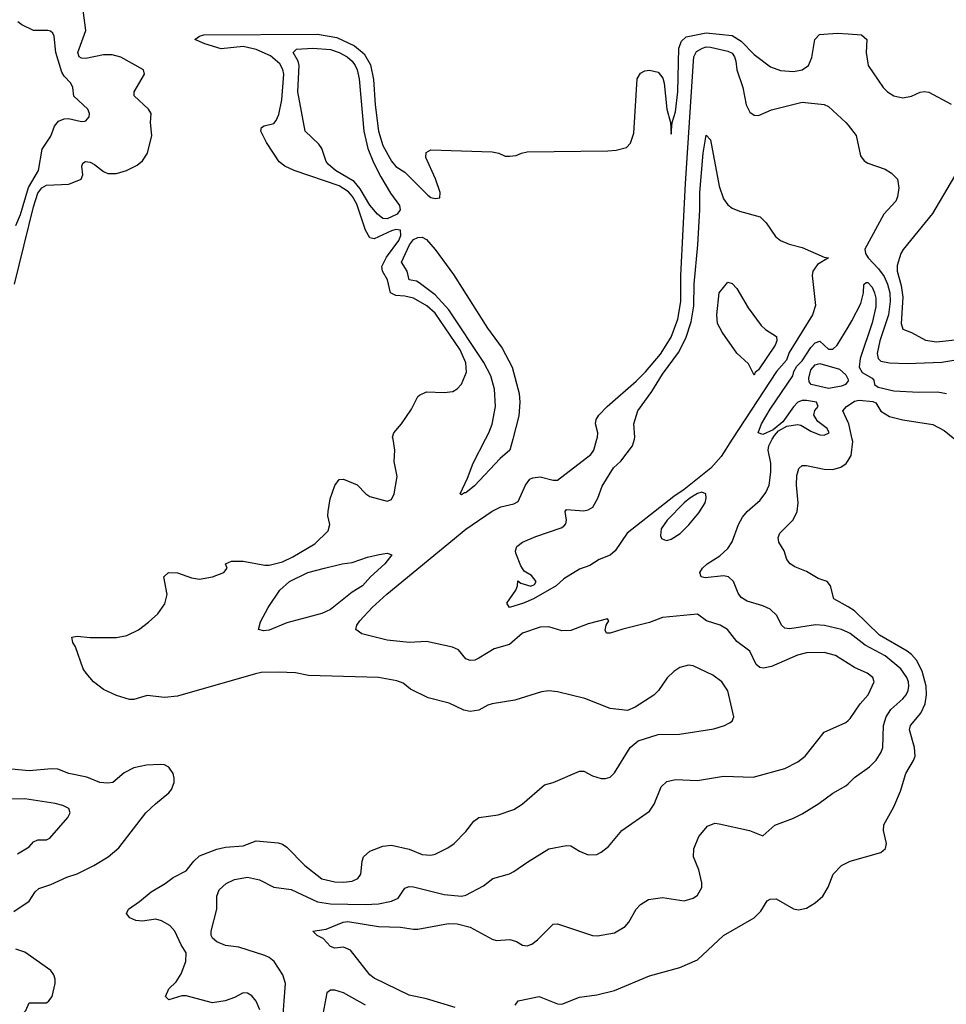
# Model space of a CAD drawing. Header units: inches. Extents: x 1552611 to 1694776, y 811966 to 917215.
# Tile 269 of 549: x 1596207 to 1600450, y 907415 to 911920. Entities that reach past the tile are written whole.
import ezdxf

# ---------------------------------------------------------------- set-up
doc = ezdxf.new("R2010")
doc.units = ezdxf.units.IN
doc.header["$MEASUREMENT"] = 0
for name, color, linetype in [('B5990', 7, 'Continuous'), ('B5991', 7, 'Continuous'), ('B6900', 7, 'Continuous'), ('B6901', 7, 'Continuous')]:
    doc.layers.add(name, color=color, linetype=linetype)

msp = doc.modelspace()

# ---------------------------------------------------------------- linework, layer by layer
at = {"layer": 'B5990', "color": 5}
for points, elevation in [([(1597306.1, 907390), (1597290, 907429.7), (1597270, 907453.5), (1597250, 907466), (1597230, 907467.2), (1597190, 907445.6), (1597147.3, 907430), (1597090, 907420.8), (1596970, 907453.6), (1596950, 907453.6), (1596890, 907435.6), (1596874, 907450), (1596890, 907484.9), (1596923, 907517), (1596945.7, 907554.3), (1596968, 907610), (1596968.6, 907650), (1596946.4, 907686.4), (1596917.7, 907750), (1596895.2, 907775.2), (1596857, 907797), (1596830, 907803.8), (1596770, 907794.6), (1596738.4, 907798.4), (1596711.3, 907810), (1596696.2, 907830), (1596704.5, 907850), (1596755.6, 907884.4), (1596808.7, 907930), (1596872.9, 907967.1), (1596910, 907995.2), (1596970, 908024.7), (1597004.1, 908070), (1597030, 908094.6), (1597110, 908124.6), (1597150, 908133.1), (1597230, 908139.1), (1597290, 908162.7), (1597390, 908153.2), (1597410, 908147.7), (1597430, 908134.2), (1597512.7, 908050), (1597590, 907989.3), (1597650, 907974.5), (1597690, 907973), (1597730, 907978), (1597755.1, 907990), (1597769.7, 908010), (1597775.1, 908070), (1597781, 908090), (1597810, 908115), (1597870, 908138.4), (1597910, 908143.2), (1597990, 908124.1), (1598050, 908100.8), (1598090, 908096.9), (1598110, 908101.3), (1598167.3, 908130), (1598196.2, 908150), (1598250, 908204.9), (1598286.9, 908253.1), (1598309.4, 908270), (1598398, 908282), (1598470, 908306), (1598507, 908330), (1598610, 908418.4), (1598650, 908430.3), (1598770, 908481.3), (1598790, 908481.3), (1598830, 908460.5), (1598870, 908447.7), (1598890, 908447.7), (1598910, 908454), (1598930, 908474), (1599001.6, 908590), (1599039.5, 908620.5), (1599130, 908649.1), (1599228, 908650), (1599385.3, 908674.7), (1599434, 908690), (1599457.7, 908702.3), (1599469.6, 908710.4), (1599477, 908730), (1599449, 908849), (1599422, 908890), (1599380.9, 908920.9), (1599290, 908963.5), (1599270, 908966.6), (1599230, 908955.1), (1599202.3, 908937.7), (1599170.9, 908909.1), (1599131.6, 908850), (1599110, 908829.7), (1599025.7, 908774.3), (1598990, 908759.7), (1598910, 908768.2), (1598794.3, 908814.3), (1598670, 908844.4), (1598630, 908848.5), (1598596.1, 908843.9), (1598474.4, 908805.6), (1598369.6, 908789.6), (1598350, 908783.9), (1598310, 908760.9), (1598270, 908754.6), (1598241, 908761), (1598172.9, 908792.9), (1598077.4, 908817.4), (1597996, 908856), (1597963.6, 908883.6), (1597934.6, 908894.6), (1597850, 908909.8), (1597530, 908919.1), (1597470, 908930.9), (1597390, 908935.1), (1597312.3, 908932.2), (1597286.6, 908926.6), (1596930, 908824.6), (1596870, 908819.1), (1596790, 908828.4), (1596730.2, 908809.8), (1596710.3, 908809.7), (1596650, 908827.2), (1596590, 908854.7), (1596545.1, 908890), (1596511.6, 908930), (1596498.4, 908950), (1596462, 909050), (1596449.7, 909069.7), (1596446, 909094), (1596470, 909099.5), (1596530, 909092.9), (1596650, 909092.9), (1596697.3, 909102.7), (1596751.3, 909128.7), (1596797.4, 909162.6), (1596839, 909201), (1596872.3, 909247.7), (1596881.7, 909290), (1596867, 909370), (1596889, 909390), (1596930, 909388.8), (1596994.2, 909365.8), (1597030, 909360.5), (1597090, 909370.7), (1597141.2, 909390), (1597157, 909410), (1597148.7, 909430), (1597177.1, 909442.9), (1597230, 909443), (1597330, 909424), (1597350, 909424), (1597410, 909439.1), (1597458.4, 909461.6), (1597558.5, 909521.4), (1597619.4, 909580.6), (1597627, 909610), (1597618.1, 909650), (1597618.7, 909670), (1597628.2, 909728.2), (1597650, 909787.8), (1597670, 909816), (1597690, 909817.3), (1597752.2, 909792.2), (1597791.3, 909750), (1597810, 909738.8), (1597890, 909717.1), (1597910, 909724.9), (1597921, 909750), (1597934.8, 909830), (1597921.3, 909898.7), (1597925.1, 909950), (1597916.4, 910000)], 980), ([(1600000, 908974.8), (1599943, 909010), (1599890, 909025), (1599810, 909023.4), (1599767.7, 909012.3), (1599650, 908960.5), (1599612.2, 908952.2), (1599595.8, 908955.8), (1599578.4, 908970), (1599550.5, 909030.5), (1599490, 909075.1), (1599447.7, 909130), (1599414.7, 909150), (1599351, 909170), (1599310, 909199.8), (1599150, 909184.5), (1599090, 909162), (1598968.2, 909131.8), (1598910, 909112.3), (1598893.6, 909113.6), (1598887, 909127), (1598892, 909150), (1598905.2, 909170), (1598898, 909178), (1598810, 909156.2), (1598730, 909124.5), (1598690, 909123.1), (1598630, 909141.8), (1598590, 909139.8), (1598510, 909113.1), (1598450, 909061.5), (1598379.3, 909040.7), (1598310, 908998), (1598290.8, 908989.2), (1598270, 908988.1), (1598250, 908995.5), (1598216.2, 909036.2), (1598188.7, 909048.7), (1598070, 909075), (1597990, 909069.8), (1597890, 909080.5), (1597774, 909110), (1597746.3, 909130), (1597751.1, 909150), (1597764.5, 909170), (1597821.1, 909230), (1597888.8, 909291.2), (1598250, 909588.8), (1598370, 909671.7), (1598410, 909691.6), (1598470, 909704.9), (1598490, 909716), (1598523.5, 909790), (1598543.1, 909816.9), (1598556.2, 909823.8), (1598590, 909828), (1598650, 909812.2), (1598670, 909813.5), (1598822.8, 909930), (1598836.1, 909950), (1598849.9, 910000)], 960), ([(1598464.6, 910000), (1598451.8, 909950), (1598407.7, 909912.3), (1598290, 909787.4), (1598250, 909754.3), (1598244.4, 909755.6), (1598230, 909746.6), (1598223.7, 909750), (1598257.8, 909822.2), (1598283.1, 909890), (1598340.1, 910000)], 960), ([(1599469.5, 910000), (1599418.3, 909921.7), (1599371.9, 909868.1), (1599250.2, 909769.8), (1599202.4, 909737.6), (1598988.8, 909571.2), (1598933.5, 909490), (1598910, 909470.5), (1598860.3, 909450), (1598816.8, 909423.2), (1598770, 909405.3), (1598698, 909362), (1598663.6, 909330), (1598560.3, 909270), (1598514.4, 909250), (1598450, 909229.8), (1598437.2, 909250), (1598478, 909310), (1598486, 909330), (1598487.3, 909352.7), (1598502, 909342), (1598547.7, 909327.7), (1598564.7, 909335.3), (1598572, 909350), (1598550, 909377.2), (1598517.2, 909397.2), (1598501.5, 909421.5), (1598478.6, 909478.6), (1598476.9, 909490), (1598483.1, 909510), (1598510, 909528.9), (1598570, 909555.9), (1598685.7, 909594.3), (1598698, 909602), (1598707.5, 909612.5), (1598710.8, 909629.2), (1598704.5, 909670), (1598710, 909678.7), (1598790, 909672.6), (1598810, 909676.5), (1598831.1, 909690), (1598854.7, 909730), (1598873.8, 909786.2), (1598925.6, 909870), (1598959.4, 909900.6), (1599013.6, 909970), (1599021.5, 910000)], 940), ([(1600000, 909115.8), (1599970, 909129.9), (1599892.4, 909147.6), (1599850.4, 909150.4), (1599732.9, 909132.9), (1599710, 909135.4), (1599695.4, 909150), (1599673.3, 909193.3), (1599642.5, 909222.5), (1599610, 909238.4), (1599538.7, 909258.7), (1599510, 909275.4), (1599496.4, 909296.4), (1599474.9, 909350), (1599452.9, 909370), (1599430, 909374.5), (1599345.6, 909365.6), (1599327, 909370), (1599321.1, 909390), (1599333.5, 909410), (1599354.8, 909430), (1599412.8, 909467.2), (1599450, 909500.7), (1599469.4, 909530.6), (1599497.9, 909610), (1599516.1, 909643.9), (1599538.5, 909670), (1599598.1, 909721.9), (1599624.1, 909755.9), (1599638.3, 909790), (1599647, 909850), (1599646.4, 909890), (1599633.8, 909950), (1599637, 909970), (1599653.1, 910000)], 940), ([(1600000, 909232.6), (1599935.4, 909270), (1599919.7, 909330), (1599903.6, 909350), (1599863.1, 909363.1), (1599810, 909395), (1599756.5, 909416.5), (1599735.1, 909430), (1599719.6, 909450), (1599708, 909490), (1599682.4, 909530), (1599679.6, 909550), (1599687.3, 909570), (1599748, 909632), (1599767.6, 909670), (1599770.8, 909710), (1599763.1, 909790), (1599766, 909834), (1599774, 909866), (1599790, 909879.5), (1599810, 909880.3), (1599890, 909863.8), (1599930, 909861.7), (1599966.9, 909873.1), (1599991, 909889), (1600000, 909902.9)], 920), ([(1597410, 907329.5), (1597424.1, 907510), (1597412.1, 907550), (1597372.7, 907610), (1597350, 907628.9), (1597330, 907638.3), (1597210, 907675.6), (1597150, 907684.2), (1597110, 907700.5), (1597090, 907717.2), (1597083.6, 907730), (1597083.6, 907750), (1597109.6, 907850), (1597109.7, 907910), (1597120.9, 907939.1), (1597152.4, 907967.6), (1597190, 907985.7), (1597250, 907996.8), (1597304.4, 907984.4), (1597370, 907950.2), (1597450, 907940.1), (1597570, 907884.1), (1597630, 907873.6), (1597788.2, 907871.8), (1597850, 907874.8), (1597910, 907885.9), (1597939.2, 907900.8), (1597970, 907945.3), (1597990, 907953), (1598010, 907951.7), (1598150, 907917.5), (1598230, 907909.3), (1598250, 907914.7), (1598330, 907957.4), (1598372.7, 907990), (1598450, 908011.7), (1598470, 908021.7), (1598533.2, 908066.8), (1598630, 908125.3), (1598710, 908141.5), (1598730, 908139.5), (1598770, 908114.9), (1598810, 908098), (1598850, 908100.5), (1598870, 908110.5), (1598902.8, 908137.2), (1598964.2, 908210), (1599090, 908298.9), (1599111.7, 908330), (1599143.5, 908410), (1599170, 908434.6), (1599210, 908444), (1599310, 908438.6), (1599430, 908457.8), (1599565.3, 908454.7), (1599710, 908492.9), (1599770, 908523.6), (1599803.5, 908550), (1599890, 908660.4), (1599990, 908704.4), (1600000, 908713.7)], 960), ([(1596180.3, 907839.7), (1596250, 907886.3), (1596278, 907930), (1596294.8, 907945.2), (1596350, 907962.8), (1596423.4, 907996.6), (1596470, 908011.9), (1596546.3, 908050), (1596612.8, 908090), (1596661.7, 908130), (1596785.3, 908290), (1596828.2, 908331.8), (1596890, 908381.5), (1596902.3, 908397.7), (1596914.8, 908430), (1596914.8, 908450), (1596909, 908470), (1596890, 908499.3), (1596870, 908510.6), (1596850, 908512.6), (1596788.3, 908508.3), (1596730, 908497), (1596685.9, 908474.1), (1596633.4, 908430), (1596610, 908426.4), (1596573.2, 908430), (1596514.5, 908454.5), (1596431.4, 908471.4), (1596381.2, 908490), (1596352.3, 908492.3), (1596250, 908482.5), (1596170, 908490.5)], 1020), ([(1598200.2, 907400.2), (1598070, 907439.5), (1597990, 907457.1), (1597830, 907533.6), (1597809.6, 907550), (1597721.7, 907661.7), (1597690, 907675.4), (1597650, 907672), (1597630, 907679.3), (1597596.3, 907716.3), (1597569, 907730), (1597549.2, 907750), (1597610, 907757.8), (1597687.6, 907790), (1597710, 907793.2), (1597850, 907770.1), (1597950, 907767.8), (1598010, 907758.8), (1598030, 907758.6), (1598170, 907783.8), (1598210, 907782.7), (1598270, 907767), (1598370, 907712.2), (1598390, 907707.2), (1598451.4, 907711.4), (1598481.6, 907701.6), (1598510, 907685.3), (1598530, 907681.7), (1598552.3, 907690), (1598578, 907710), (1598650, 907780.7), (1598670, 907782.8), (1598830, 907729), (1598852.2, 907727.8), (1598930, 907742.3), (1598978.7, 907770), (1598996.3, 907790), (1599029.8, 907850.2), (1599050, 907872), (1599086.5, 907893.5), (1599150, 907902.6), (1599250, 907888.4), (1599290, 907900.4), (1599310, 907913.4), (1599331, 907949), (1599331.1, 907970), (1599316.8, 908030), (1599292.4, 908090), (1599293.4, 908126.6), (1599317, 908183), (1599357, 908230), (1599390, 908243.7), (1599410, 908240.3), (1599549.2, 908209.2), (1599610, 908186), (1599665.1, 908234.9), (1599750, 908265.7), (1599790, 908286), (1599866.4, 908333.6), (1599930, 908380.4), (1599990, 908414.4), (1600000, 908423.8)], 940), ([(1596196.4, 908103.6), (1596250, 908135.6), (1596270, 908158.2), (1596290, 908166.8), (1596330, 908167.2), (1596344.7, 908175.3), (1596427.3, 908270), (1596438, 908290), (1596432.7, 908310), (1596404.8, 908324.7), (1596370, 908334), (1596230, 908354.5), (1596170, 908353.7)], 1040), ([(1598475.3, 907410), (1598489.5, 907430.5), (1598586, 907450), (1598670, 907417.1), (1598690, 907415.5), (1598770, 907447.2), (1598850, 907458.4), (1598930, 907477.8), (1599090, 907544.9), (1599230, 907582.3), (1599310, 907618), (1599429.7, 907730), (1599569.6, 907810), (1599599.8, 907840.2), (1599630, 907887.7), (1599643.8, 907896.2), (1599670, 907897.6), (1599750, 907851.4), (1599772.9, 907847.1), (1599810, 907853.8), (1599850, 907878.3), (1599884, 907910), (1599908.3, 907950), (1599931.6, 908010), (1599969.6, 908050), (1600000, 908065.3)], 920), ([(1596127.3, 907347.3), (1596213, 907367), (1596234.5, 907385.5), (1596250, 907422), (1596330, 907422), (1596341.2, 907430), (1596355.6, 907450), (1596369.6, 907510), (1596369.6, 907530), (1596362.9, 907550), (1596349.5, 907570), (1596230, 907653.3), (1596190, 907667.5)], 1020), ([(1597790, 907410.9), (1597690, 907467.7), (1597650, 907479.2), (1597630, 907479), (1597613.4, 907466.6), (1597594.7, 907370)], 960)]:
    msp.add_lwpolyline(points, dxfattribs=dict(at, elevation=elevation))
at = {"layer": 'B5990', "color": 5, "elevation": 960}
for points in [[(1599330, 909757.7), (1599310, 909751.3), (1599275.9, 909730), (1599249.6, 909710), (1599171.8, 909630), (1599143.9, 909590), (1599140.5, 909560.5), (1599146.4, 909546.4), (1599159.5, 909539.5), (1599170, 909537), (1599190, 909542.3), (1599231.7, 909568.3), (1599271.5, 909608.5), (1599315.9, 909664.1), (1599345, 909710), (1599350.6, 909730), (1599348, 909750)], [(1597323.8, 909123.8), (1597301.2, 909130), (1597310, 909164.7), (1597345.2, 909230), (1597398.4, 909310), (1597442.9, 909350), (1597526.6, 909390), (1597602.7, 909410), (1597684, 909430), (1597730, 909435.9), (1597800, 909460), (1597852.2, 909472.2), (1597890, 909478.9), (1597911.5, 909471.5), (1597879.5, 909430), (1597812.6, 909370), (1597776.8, 909330), (1597730, 909301.2), (1597630, 909221.9), (1597590, 909202.4), (1597430, 909160.4), (1597350, 909126.6)]]:
    msp.add_lwpolyline(points, close=True, dxfattribs=at)
at = {"layer": 'B5991', "color": 5}
for points, elevation in [([(1596183.7, 910710), (1596270, 911064.2), (1596290, 911126.1), (1596308.8, 911151.2), (1596330, 911162.9), (1596432.4, 911167.6), (1596488.9, 911190), (1596496, 911210), (1596491.1, 911250), (1596496.6, 911263.4), (1596509, 911271), (1596530, 911268.2), (1596550, 911257.7), (1596590, 911225.8), (1596610, 911215.5), (1596650, 911215.6), (1596696.3, 911230), (1596744.9, 911255.1), (1596770, 911274.3), (1596792.7, 911310), (1596812.8, 911390), (1596806.2, 911450), (1596809.7, 911490), (1596796.4, 911510), (1596731.9, 911571.9), (1596730.8, 911590), (1596778.6, 911670), (1596773.5, 911690), (1596670, 911747.9), (1596630, 911759.9), (1596590, 911759.6), (1596510, 911743.1), (1596490, 911743.8), (1596478.8, 911750), (1596473.1, 911770), (1596510.6, 911870), (1596490, 912022.4)], 1020), ([(1596190, 910978.4), (1596210, 911029.2), (1596247.3, 911152.7), (1596293.5, 911230), (1596310, 911327.3), (1596350, 911387.7), (1596366.5, 911433.5), (1596384.8, 911455.2), (1596410, 911466.7), (1596430, 911467.5), (1596490, 911454.9), (1596504.1, 911455.9), (1596510, 911457.3), (1596524.5, 911475.5), (1596527, 911490), (1596518.7, 911510), (1596455.1, 911570), (1596449.6, 911610), (1596441.3, 911630), (1596410, 911660.9), (1596399.3, 911679.3), (1596373.1, 911770), (1596365.2, 911845.2), (1596358.2, 911858.2), (1596347.6, 911867.6), (1596335.3, 911870), (1596270, 911870.4), (1596216.1, 911896.1), (1596198.3, 911910)], 1040), ([(1597916.4, 910000), (1597914.7, 910010), (1597919.7, 910030), (1597955.4, 910070), (1598001.6, 910138.4), (1598030, 910195.5), (1598037.7, 910202.3), (1598070, 910217), (1598150, 910214), (1598190, 910218.4), (1598210, 910230.4), (1598230, 910253), (1598252.2, 910307.8), (1598249.2, 910350), (1598224.2, 910410), (1598110, 910576.4), (1598070.5, 910610.5), (1598010, 910646.5), (1597970, 910655.6), (1597930, 910657.2), (1597905.6, 910670), (1597891.8, 910730), (1597868, 910770), (1597865.2, 910790), (1597885.9, 910834.1), (1597942.8, 910910), (1597952.1, 910932.1), (1597950, 910957.4), (1597930, 910959.7), (1597910, 910953.1), (1597830, 910916.6), (1597810, 910922), (1597790, 910957.3), (1597750, 911075.6), (1597731, 911111), (1597712.6, 911132.6), (1597670, 911160.3), (1597463.1, 911230), (1597421.4, 911250), (1597395.6, 911270), (1597337.8, 911357.8), (1597311.8, 911410), (1597313.5, 911426.5), (1597325.9, 911434.1), (1597370, 911444.4), (1597382, 911458), (1597393.2, 911486.8), (1597407.2, 911552.8), (1597417, 911670), (1597412.5, 911692.5), (1597398.6, 911718.6), (1597354.8, 911754.8), (1597290, 911784.3), (1597230, 911797.3), (1597130, 911786), (1597054.3, 911810), (1597008.2, 911830), (1597030, 911844.2), (1597050.1, 911850.1), (1597570, 911853.1), (1597658.4, 911838.4), (1597740, 911800), (1597784.4, 911764.4), (1597813, 911713), (1597826.3, 911646.3), (1597834.7, 911530), (1597850, 911410.6), (1597870, 911344.2), (1597910, 911273.4), (1597930, 911247.7), (1597970, 911221.6), (1598076.4, 911116.4), (1598090, 911106.5), (1598110, 911101.5), (1598130, 911105.5), (1598133, 911130), (1598111.3, 911191.3), (1598066.8, 911290), (1598067.9, 911312.1), (1598090, 911324.8), (1598370, 911315.4), (1598401, 911310), (1598430, 911295.5), (1598450, 911294.9), (1598480.7, 911299.3), (1598504, 911310), (1598530, 911315), (1598899.8, 911320.2), (1598937.5, 911322.5), (1598985.2, 911334.8), (1599004.3, 911355.7), (1599019.6, 911400.4), (1599034.8, 911650), (1599050, 911675.5), (1599070, 911686.7), (1599090, 911689.1), (1599130, 911679.2), (1599152.3, 911652.3), (1599158.1, 911630), (1599170, 911510.8), (1599186.9, 911450), (1599190, 911396), (1599194.7, 911450), (1599210, 911498.8), (1599220.1, 911590), (1599225.6, 911790), (1599237.6, 911822.4), (1599259.1, 911840.9), (1599350, 911859.9), (1599470, 911847.6), (1599510, 911822.1), (1599570, 911760.1), (1599644.1, 911704.1), (1599690, 911688), (1599750, 911683.6), (1599790, 911690.1), (1599818.2, 911710), (1599833.6, 911746.4), (1599848, 911830), (1599868.4, 911851.6), (1599950, 911858.4), (1600000, 911854.7)], 980), ([(1598849.9, 910000), (1598852.7, 910010), (1598854.2, 910030), (1598843.1, 910070), (1598845.9, 910090), (1598858.5, 910110), (1598896.4, 910150), (1599030, 910266.2), (1599071.9, 910308.1), (1599141, 910390), (1599190, 910467.8), (1599219.9, 910550), (1599233.6, 910630), (1599234.7, 910750), (1599255.6, 911170), (1599291.5, 911730), (1599293.3, 911750), (1599305.9, 911774.1), (1599333.1, 911790), (1599350, 911795.2), (1599370, 911794.7), (1599450, 911776), (1599470, 911766.3), (1599480.6, 911750), (1599486.2, 911730), (1599491, 911690), (1599517.5, 911610), (1599532.6, 911530), (1599550, 911496.4), (1599570, 911483.7), (1599590, 911482), (1599650, 911507.2), (1599790, 911543.1), (1599890, 911532), (1599910, 911523.1), (1599990.3, 911450), (1600000, 911437.5)], 960), ([(1599021.5, 910000), (1599024.2, 910010), (1599018.5, 910070), (1599037.3, 910130), (1599101.4, 910218.6), (1599150, 910297.8), (1599223.1, 910396.9), (1599257.5, 910462.5), (1599281.9, 910538.1), (1599293.3, 910610), (1599295.3, 910710), (1599312.3, 910890), (1599321.5, 911050), (1599320.8, 911130), (1599336.8, 911310), (1599350, 911391), (1599370, 911370.8), (1599410, 911158.8), (1599430, 911100.5), (1599450, 911072.7), (1599470, 911057.6), (1599503.4, 911043.4), (1599597.3, 911017.3), (1599625.2, 910990), (1599667.4, 910927.4), (1599690, 910910.3), (1599730, 910893.4), (1599790, 910877.6), (1599890, 910833.7), (1599910.8, 910830), (1599860.2, 910799.8), (1599838, 910770), (1599835.6, 910750), (1599851.5, 910611.5), (1599837.5, 910570), (1599730, 910397.4), (1599718.6, 910361.4), (1599671.9, 910310), (1599469.5, 910000)], 940), ([(1598340.1, 910000), (1598355.7, 910030), (1598370.7, 910069.3), (1598386.3, 910150), (1598381.5, 910230), (1598363.7, 910290), (1598331.8, 910351.8), (1598172.7, 910592.7), (1598110, 910660.4), (1598036.2, 910716.2), (1598023.5, 910723.5), (1597989.7, 910730), (1597981.3, 910770), (1597955.8, 910810), (1597992.4, 910890), (1598010, 910913.5), (1598030, 910923.7), (1598050, 910925), (1598070, 910914.7), (1598110, 910869), (1598193.4, 910753.4), (1598349, 910509), (1598416.8, 910416.8), (1598462.1, 910330), (1598493.8, 910210), (1598496.4, 910170), (1598492.3, 910107.7), (1598464.6, 910000)], 960), ([(1599653.1, 910000), (1599662.5, 910017.5), (1599681.1, 910038.9), (1599720.1, 910059.9), (1599767.8, 910067.8), (1599784.2, 910064.2), (1599830, 910037.1), (1599870, 910020.7), (1599890, 910018.5), (1599913.3, 910030), (1599903.5, 910050), (1599861.2, 910081.2), (1599842.6, 910110), (1599848, 910132), (1599863.1, 910150), (1599855.1, 910170), (1599810, 910177.4), (1599790, 910177.1), (1599770, 910169.8), (1599750, 910148.9), (1599700.7, 910079.3), (1599657.3, 910042.7), (1599610, 910022.1), (1599588.5, 910030), (1599603.1, 910070), (1599642.5, 910137.5), (1599747.7, 910290), (1599752.1, 910310), (1599765.2, 910334.8), (1599790, 910358.9), (1599830, 910420.4), (1599850, 910441.6), (1599870, 910448.4), (1599910, 910412.2), (1599930, 910412.1), (1599950, 910430.8), (1600000, 910513)], 940), ([(1600000, 910267.9), (1599987.8, 910250), (1599970, 910243), (1599910, 910232.5), (1599830.9, 910250), (1599822.3, 910262.3), (1599819.6, 910279.6), (1599830, 910317.9), (1599850, 910341.2), (1599870, 910347.4), (1599960.8, 910320.8), (1599990, 910294.2), (1600000, 910273.1)], 920), ([(1600000, 910077.2), (1599976, 910130), (1599993.3, 910150), (1600000, 910154.5)], 920)]:
    msp.add_lwpolyline(points, dxfattribs=dict(at, elevation=elevation))
for points, elevation in [([(1597890, 911008.8), (1597869.7, 911010), (1597845, 911030), (1597810, 911070.9), (1597766.6, 911146.6), (1597738.9, 911178.9), (1597652.3, 911230), (1597619.6, 911259.6), (1597610, 911271.6), (1597590, 911331), (1597576.2, 911350), (1597514, 911410), (1597480.6, 911590), (1597486, 911710), (1597482.2, 911730), (1597459.8, 911770), (1597474.4, 911785.6), (1597549.9, 911790.1), (1597630, 911783.7), (1597670, 911770.4), (1597706.4, 911750), (1597729.1, 911730), (1597742.7, 911710), (1597752.8, 911690), (1597762, 911650), (1597783.3, 911410), (1597801.1, 911330), (1597826.5, 911266.5), (1597860.4, 911200.4), (1597905.6, 911125.6), (1597946.4, 911070), (1597949.1, 911050), (1597935.2, 911030)], 960), ([(1599570, 910292.7), (1599544.7, 910344.7), (1599490, 910394.3), (1599423.8, 910490), (1599402.4, 910530), (1599399.1, 910570), (1599409.8, 910669.8), (1599450, 910719.5), (1599470, 910712.2), (1599490, 910690.4), (1599542.2, 910602.2), (1599601.3, 910521.3), (1599622, 910502), (1599671.6, 910470), (1599673.5, 910450), (1599665.8, 910430), (1599590, 910318), (1599574.5, 910305.5)], 920)]:
    msp.add_lwpolyline(points, close=True, dxfattribs=dict(at, elevation=elevation))
at = {"layer": 'B6900', "color": 5}
for points, elevation in [([(1600000, 909902.9), (1600014.7, 909925.3), (1600021, 909990), (1600018.8, 910000)], 920), ([(1600000, 908065.3), (1600010, 908070.3), (1600150, 908108.8), (1600171.9, 908128.1), (1600176.4, 908150), (1600161.8, 908210), (1600164, 908236), (1600210, 908318.4), (1600239.5, 908390), (1600263.9, 908470), (1600300.2, 908530), (1600306.6, 908550), (1600304.5, 908590), (1600281.7, 908670), (1600286.3, 908690), (1600333.7, 908746.3), (1600352.7, 908790), (1600358.8, 908830), (1600356.9, 908870), (1600339, 908939), (1600313.6, 908990), (1600290, 909014.5), (1600270.9, 909030), (1600143.7, 909103.7), (1600030, 909215.2), (1600000, 909232.6)], 920), ([(1600000, 908423.8), (1600030, 908451.8), (1600098.4, 908501.6), (1600128.5, 908531.5), (1600152.2, 908567.8), (1600159.4, 908590), (1600161.7, 908690), (1600175, 908730), (1600196, 908764), (1600250, 908811.8), (1600265.6, 908830), (1600275, 908850), (1600278.8, 908870), (1600276.6, 908890), (1600269.3, 908910), (1600241.7, 908950), (1600170, 909009.9), (1600078.1, 909058.1), (1600010, 909111.1), (1600000, 909115.8)], 940), ([(1600000, 908713.7), (1600010, 908723.1), (1600055.8, 908790), (1600091.4, 908830), (1600118.7, 908890), (1600113.3, 908910), (1600087.8, 908930), (1600030, 908956.2), (1600000, 908974.8)], 960)]:
    msp.add_lwpolyline(points, dxfattribs=dict(at, elevation=elevation))
at = {"layer": 'B6901', "color": 5}
for points, elevation in [([(1600000, 911854.7), (1600062, 911850), (1600085.8, 911830), (1600082.4, 911770), (1600091.8, 911710), (1600161.3, 911610), (1600180.4, 911590), (1600210, 911571.7), (1600250, 911562.6), (1600290, 911570.4), (1600330, 911588.7), (1600350, 911592), (1600370, 911588.7), (1600472.7, 911532.7)], 980), ([(1600000, 911437.5), (1600037, 911390), (1600057.5, 911297.5), (1600074, 911274), (1600090, 911263), (1600170, 911235.3), (1600198.4, 911218.4), (1600227, 911190), (1600232.3, 911150), (1600226.3, 911110), (1600218.3, 911090), (1600164.4, 911030), (1600077.2, 910870), (1600079.8, 910850), (1600092.5, 910830), (1600139.6, 910779.6), (1600164.9, 910744.9), (1600181, 910710), (1600190.7, 910670), (1600192.5, 910630), (1600184.8, 910570), (1600145.7, 910450), (1600132.6, 910392.6), (1600137.5, 910370), (1600150, 910358), (1600190, 910349.4), (1600270, 910346.6), (1600430, 910353.2), (1600529.9, 910370.1)], 960), ([(1600503.1, 911230), (1600386.9, 911033.1), (1600252.2, 910867.8), (1600241.4, 910850), (1600225.2, 910794.8), (1600224.6, 910770), (1600243.3, 910703.3), (1600251.3, 910650), (1600243.6, 910530), (1600250, 910504.4), (1600290, 910488.8), (1600353.8, 910453.8), (1600405.6, 910445.6), (1600730, 910480.8)], 980), ([(1600000, 910513), (1600017.8, 910542.2), (1600058.8, 910621.2), (1600070.9, 910670.9), (1600071.8, 910708.2), (1600082.7, 910717.3), (1600090, 910717), (1600110, 910696.1), (1600121.1, 910670), (1600126.5, 910646.5), (1600126.6, 910606.6), (1600110, 910532.4), (1600055.6, 910370), (1600050.5, 910330), (1600065.1, 910305.1), (1600110, 910279.4), (1600118.1, 910270), (1600120.8, 910250), (1600138.2, 910238.2), (1600210, 910222), (1600324.2, 910215.8), (1600410, 910216.8), (1600450.1, 910210.1)], 940), ([(1600000, 910273.1), (1600001.5, 910270), (1600000, 910267.9)], 920), ([(1600000, 910154.5), (1600030, 910174.9), (1600050, 910179.1), (1600113.2, 910173.2), (1600127, 910167), (1600150, 910128.4), (1600190, 910104.5), (1600250, 910088.3), (1600388.2, 910068.2), (1600440.5, 910040.5), (1600489.4, 910000)], 920), ([(1600018.8, 910000), (1600003.3, 910070), (1600000, 910077.2)], 920)]:
    msp.add_lwpolyline(points, dxfattribs=dict(at, elevation=elevation))

doc.saveas('drawing.dxf')
